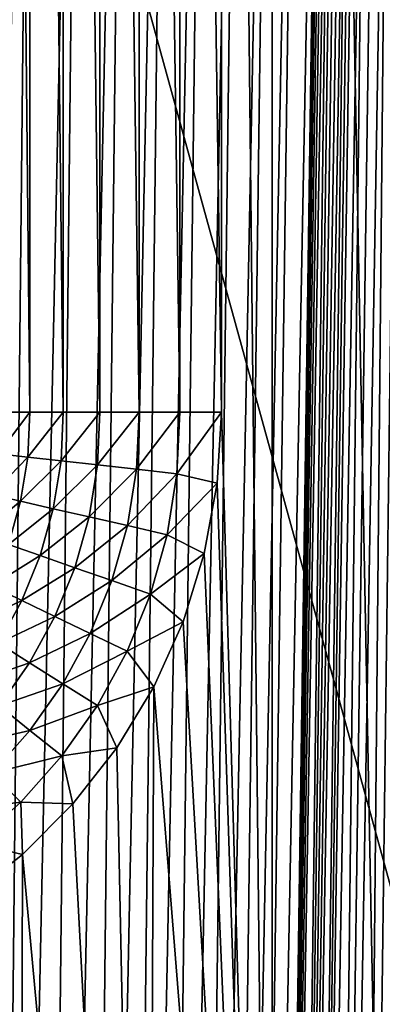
# Model space of a CAD drawing. Header units: millimetres. Extents: x -110 to 110, y 0 to 80.
# Tile 307 of 439: x 82.21 to 84.67, y 26.06 to 32.73. Entities that reach past the tile are written whole.
import ezdxf

# ---------------------------------------------------------------- set-up
doc = ezdxf.new("R2010")
doc.units = ezdxf.units.MM
doc.header["$LTSCALE"] = 59.460957
for name, color, linetype in [('138', 7, 'CONTINUOUS'), ('139', 7, 'CONTINUOUS'), ('54', 7, 'CONTINUOUS'), ('6', 7, 'CONTINUOUS'), ('64', 7, 'CONTINUOUS'), ('71', 7, 'CONTINUOUS'), ('74', 7, 'CONTINUOUS')]:
    doc.layers.add(name, color=color, linetype=linetype)

msp = doc.modelspace()

# ---------------------------------------------------------------- linework, layer by layer
at = {"layer": '138', "color": 7, "linetype": 'CONTINUOUS'}
for points in [[(82.0649, 29.7887, 49.3258), (82.2796, 30.0689, 49.5211), (82.0782, 30.0689, 49.323), (82.0649, 29.7887, 49.3258)], [(82.2654, 29.7662, 49.5235), (82.2796, 30.0689, 49.5211), (82.0649, 29.7887, 49.3258), (82.2654, 29.7662, 49.5235)], [(82.2654, 29.7662, 49.5235), (82.5068, 30.0689, 49.6889), (82.2796, 30.0689, 49.5211), (82.2654, 29.7662, 49.5235)], [(82.4915, 29.7407, 49.6909), (82.5068, 30.0689, 49.6889), (82.2654, 29.7662, 49.5235), (82.4915, 29.7407, 49.6909)], [(82.4915, 29.7407, 49.6909), (82.7554, 30.0689, 49.823), (82.5068, 30.0689, 49.6889), (82.4915, 29.7407, 49.6909)], [(82.7388, 29.7128, 49.8245), (82.7554, 30.0689, 49.823), (82.4915, 29.7407, 49.6909), (82.7388, 29.7128, 49.8245)], [(82.7388, 29.7128, 49.8245), (83.0205, 30.0689, 49.9207), (82.7554, 30.0689, 49.823), (82.7388, 29.7128, 49.8245)], [(83.0024, 29.6831, 49.9217), (83.0205, 30.0689, 49.9207), (82.7388, 29.7128, 49.8245), (83.0024, 29.6831, 49.9217)], [(83.0024, 29.6831, 49.9217), (83.2966, 30.0689, 49.9801), (83.0205, 30.0689, 49.9207), (83.0024, 29.6831, 49.9217)], [(83.2769, 29.6522, 49.9806), (83.2966, 30.0689, 49.9801), (83.0024, 29.6831, 49.9217), (83.2769, 29.6522, 49.9806)], [(83.2769, 29.6522, 49.9806), (83.5781, 30.0689, 50), (83.2966, 30.0689, 49.9801), (83.2769, 29.6522, 49.9806)], [(83.5491, 29.5883, 50), (83.5781, 30.0689, 50), (83.2769, 29.6522, 49.9806), (83.5491, 29.5883, 50)], [(82.02, 29.5116, 49.3282), (82.2654, 29.7662, 49.5235), (82.0649, 29.7887, 49.3258), (82.02, 29.5116, 49.3282)], [(82.217, 29.4667, 49.5256), (82.2654, 29.7662, 49.5235), (82.02, 29.5116, 49.3282), (82.217, 29.4667, 49.5256)], [(82.217, 29.4667, 49.5256), (82.4915, 29.7407, 49.6909), (82.2654, 29.7662, 49.5235), (82.217, 29.4667, 49.5256)], [(82.4391, 29.416, 49.6926), (82.4915, 29.7407, 49.6909), (82.217, 29.4667, 49.5256), (82.4391, 29.416, 49.6926)], [(82.4391, 29.416, 49.6926), (82.7388, 29.7128, 49.8245), (82.4915, 29.7407, 49.6909), (82.4391, 29.416, 49.6926)], [(82.6819, 29.3606, 49.8258), (82.7388, 29.7128, 49.8245), (82.4391, 29.416, 49.6926), (82.6819, 29.3606, 49.8258)], [(82.6819, 29.3606, 49.8258), (83.0024, 29.6831, 49.9217), (82.7388, 29.7128, 49.8245), (82.6819, 29.3606, 49.8258)], [(82.9407, 29.3015, 49.9226), (83.0024, 29.6831, 49.9217), (82.6819, 29.3606, 49.8258), (82.9407, 29.3015, 49.9226)], [(82.9407, 29.3015, 49.9226), (83.2769, 29.6522, 49.9806), (83.0024, 29.6831, 49.9217), (82.9407, 29.3015, 49.9226)], [(83.2101, 29.2401, 49.981), (83.2769, 29.6522, 49.9806), (82.9407, 29.3015, 49.9226), (83.2101, 29.2401, 49.981)], [(83.2101, 29.2401, 49.981), (83.5491, 29.5883, 50), (83.2769, 29.6522, 49.9806), (83.2101, 29.2401, 49.981)], [(83.4621, 29.1125, 50), (83.5491, 29.5883, 50), (83.2101, 29.2401, 49.981), (83.4621, 29.1125, 50)], [(81.944, 29.2412, 49.3302), (82.217, 29.4667, 49.5256), (82.02, 29.5116, 49.3282), (81.944, 29.2412, 49.3302)], [(82.1349, 29.1744, 49.5273), (82.217, 29.4667, 49.5256), (81.944, 29.2412, 49.3302), (82.1349, 29.1744, 49.5273)], [(82.1349, 29.1744, 49.5273), (82.4391, 29.416, 49.6926), (82.217, 29.4667, 49.5256), (82.1349, 29.1744, 49.5273)], [(82.3502, 29.0991, 49.694), (82.4391, 29.416, 49.6926), (82.1349, 29.1744, 49.5273), (82.3502, 29.0991, 49.694)], [(82.3502, 29.0991, 49.694), (82.6819, 29.3606, 49.8258), (82.4391, 29.416, 49.6926), (82.3502, 29.0991, 49.694)], [(82.5855, 29.0168, 49.8269), (82.6819, 29.3606, 49.8258), (82.3502, 29.0991, 49.694), (82.5855, 29.0168, 49.8269)], [(82.5855, 29.0168, 49.8269), (82.9407, 29.3015, 49.9226), (82.6819, 29.3606, 49.8258), (82.5855, 29.0168, 49.8269)], [(82.8361, 28.9291, 49.9233), (82.9407, 29.3015, 49.9226), (82.5855, 29.0168, 49.8269), (82.8361, 28.9291, 49.9233)], [(82.8361, 28.9291, 49.9233), (83.2101, 29.2401, 49.981), (82.9407, 29.3015, 49.9226), (82.8361, 28.9291, 49.9233)], [(83.097, 28.8378, 49.9814), (83.2101, 29.2401, 49.981), (82.8361, 28.9291, 49.9233), (83.097, 28.8378, 49.9814)], [(83.097, 28.8378, 49.9814), (83.4621, 29.1125, 50), (83.2101, 29.2401, 49.981), (83.097, 28.8378, 49.9814)], [(82.0202, 28.8931, 49.5287), (82.3502, 29.0991, 49.694), (82.1349, 29.1744, 49.5273), (82.0202, 28.8931, 49.5287)], [(82.2258, 28.7941, 49.6951), (82.3502, 29.0991, 49.694), (82.0202, 28.8931, 49.5287), (82.2258, 28.7941, 49.6951)], [(82.2258, 28.7941, 49.6951), (82.5855, 29.0168, 49.8269), (82.3502, 29.0991, 49.694), (82.2258, 28.7941, 49.6951)], [(83.3184, 28.6511, 50), (83.4621, 29.1125, 50), (83.097, 28.8378, 49.9814), (83.3184, 28.6511, 50)], [(82.4505, 28.6859, 49.8277), (82.5855, 29.0168, 49.8269), (82.2258, 28.7941, 49.6951), (82.4505, 28.6859, 49.8277)], [(82.4505, 28.6859, 49.8277), (82.8361, 28.9291, 49.9233), (82.5855, 29.0168, 49.8269), (82.4505, 28.6859, 49.8277)], [(81.8742, 28.6265, 49.5297), (82.2258, 28.7941, 49.6951), (82.0202, 28.8931, 49.5287), (81.8742, 28.6265, 49.5297)], [(82.6898, 28.5707, 49.9239), (82.8361, 28.9291, 49.9233), (82.4505, 28.6859, 49.8277), (82.6898, 28.5707, 49.9239)], [(82.6898, 28.5707, 49.9239), (83.097, 28.8378, 49.9814), (82.8361, 28.9291, 49.9233), (82.6898, 28.5707, 49.9239)], [(82.9389, 28.4507, 49.9817), (83.097, 28.8378, 49.9814), (82.6898, 28.5707, 49.9239), (82.9389, 28.4507, 49.9817)], [(82.9389, 28.4507, 49.9817), (83.3184, 28.6511, 50), (83.097, 28.8378, 49.9814), (82.9389, 28.4507, 49.9817)], [(82.0675, 28.505, 49.6959), (82.2258, 28.7941, 49.6951), (81.8742, 28.6265, 49.5297), (82.0675, 28.505, 49.6959)], [(82.0675, 28.505, 49.6959), (82.4505, 28.6859, 49.8277), (82.2258, 28.7941, 49.6951), (82.0675, 28.505, 49.6959)], [(82.2788, 28.3723, 49.8284), (82.4505, 28.6859, 49.8277), (82.0675, 28.505, 49.6959), (82.2788, 28.3723, 49.8284)], [(82.2788, 28.3723, 49.8284), (82.6898, 28.5707, 49.9239), (82.4505, 28.6859, 49.8277), (82.2788, 28.3723, 49.8284)], [(83.1203, 28.2106, 50), (83.3184, 28.6511, 50), (82.9389, 28.4507, 49.9817), (83.1203, 28.2106, 50)], [(82.5038, 28.231, 49.9243), (82.6898, 28.5707, 49.9239), (82.2788, 28.3723, 49.8284), (82.5038, 28.231, 49.9243)], [(82.5038, 28.231, 49.9243), (82.9389, 28.4507, 49.9817), (82.6898, 28.5707, 49.9239), (82.5038, 28.231, 49.9243)], [(81.8774, 28.2357, 49.6964), (82.2788, 28.3723, 49.8284), (82.0675, 28.505, 49.6959), (81.8774, 28.2357, 49.6964)], [(82.7379, 28.0838, 49.9819), (82.9389, 28.4507, 49.9817), (82.5038, 28.231, 49.9243), (82.7379, 28.0838, 49.9819)], [(82.7379, 28.0838, 49.9819), (83.1203, 28.2106, 50), (82.9389, 28.4507, 49.9817), (82.7379, 28.0838, 49.9819)], [(82.0726, 28.0801, 49.8287), (82.2788, 28.3723, 49.8284), (81.8774, 28.2357, 49.6964), (82.0726, 28.0801, 49.8287)], [(82.0726, 28.0801, 49.8287), (82.5038, 28.231, 49.9243), (82.2788, 28.3723, 49.8284), (82.0726, 28.0801, 49.8287)], [(82.2803, 27.9145, 49.9246), (82.5038, 28.231, 49.9243), (82.0726, 28.0801, 49.8287), (82.2803, 27.9145, 49.9246)], [(82.2803, 27.9145, 49.9246), (82.7379, 28.0838, 49.9819), (82.5038, 28.231, 49.9243), (82.2803, 27.9145, 49.9246)], [(82.8703, 27.7971, 50), (83.1203, 28.2106, 50), (82.7379, 28.0838, 49.9819), (82.8703, 27.7971, 50)], [(81.8344, 27.8132, 49.8289), (82.2803, 27.9145, 49.9246), (82.0726, 28.0801, 49.8287), (81.8344, 27.8132, 49.8289)], [(82.4965, 27.742, 49.982), (82.7379, 28.0838, 49.9819), (82.2803, 27.9145, 49.9246), (82.4965, 27.742, 49.982)], [(82.4965, 27.742, 49.982), (82.8703, 27.7971, 50), (82.7379, 28.0838, 49.9819), (82.4965, 27.742, 49.982)], [(82.0223, 27.6253, 49.9247), (82.2803, 27.9145, 49.9246), (81.8344, 27.8132, 49.8289), (82.0223, 27.6253, 49.9247)], [(82.0223, 27.6253, 49.9247), (82.4965, 27.742, 49.982), (82.2803, 27.9145, 49.9246), (82.0223, 27.6253, 49.9247)], [(82.2179, 27.4298, 49.9821), (82.4965, 27.742, 49.982), (82.0223, 27.6253, 49.9247), (82.2179, 27.4298, 49.9821)], [(82.2179, 27.4298, 49.9821), (82.5724, 27.4168, 50), (82.4965, 27.742, 49.982), (82.2179, 27.4298, 49.9821)], [(82.5724, 27.4168, 50), (82.8703, 27.7971, 50), (82.4965, 27.742, 49.982), (82.5724, 27.4168, 50)], [(81.7332, 27.3673, 49.9246), (82.2179, 27.4298, 49.9821), (82.0223, 27.6253, 49.9247), (81.7332, 27.3673, 49.9246)], [(81.9056, 27.1511, 49.982), (82.2179, 27.4298, 49.9821), (81.7332, 27.3673, 49.9246), (81.9056, 27.1511, 49.982)], [(81.9056, 27.1511, 49.982), (82.2308, 27.0752, 50), (82.2179, 27.4298, 49.9821), (81.9056, 27.1511, 49.982)], [(82.2308, 27.0752, 50), (82.5724, 27.4168, 50), (82.2179, 27.4298, 49.9821), (82.2308, 27.0752, 50)], [(81.8505, 26.7773, 50), (82.2308, 27.0752, 50), (81.9056, 27.1511, 49.982), (81.8505, 26.7773, 50)]]:
    msp.add_3dface(points, dxfattribs=at)
at = {"layer": '139', "color": 7, "linetype": 'CONTINUOUS'}
for points in [[(82.0782, 30.0689, 49.323), (82.2796, 30.0689, 49.5211), (82.0782, 49.9311, 49.323), (82.0782, 30.0689, 49.323)], [(82.0782, 49.9311, 49.323), (82.2796, 30.0689, 49.5211), (82.2796, 49.9311, 49.5211), (82.0782, 49.9311, 49.323)], [(82.2796, 49.9311, 49.5211), (82.5068, 30.0689, 49.6889), (82.5068, 49.9311, 49.6889), (82.2796, 49.9311, 49.5211)], [(82.2796, 30.0689, 49.5211), (82.5068, 30.0689, 49.6889), (82.2796, 49.9311, 49.5211), (82.2796, 30.0689, 49.5211)], [(82.5068, 49.9311, 49.6889), (82.7554, 30.0689, 49.823), (82.7554, 49.9311, 49.823), (82.5068, 49.9311, 49.6889)], [(82.5068, 30.0689, 49.6889), (82.7554, 30.0689, 49.823), (82.5068, 49.9311, 49.6889), (82.5068, 30.0689, 49.6889)], [(82.7554, 49.9311, 49.823), (83.0205, 30.0689, 49.9207), (83.0205, 49.9311, 49.9207), (82.7554, 49.9311, 49.823)], [(82.7554, 30.0689, 49.823), (83.0205, 30.0689, 49.9207), (82.7554, 49.9311, 49.823), (82.7554, 30.0689, 49.823)], [(83.0205, 30.0689, 49.9207), (83.2966, 30.0689, 49.9801), (83.0205, 49.9311, 49.9207), (83.0205, 30.0689, 49.9207)], [(83.0205, 49.9311, 49.9207), (83.2966, 30.0689, 49.9801), (83.2966, 49.9311, 49.9801), (83.0205, 49.9311, 49.9207)], [(83.5781, 30.0689, 50), (83.5781, 49.9311, 50), (83.2966, 49.9311, 49.9801), (83.5781, 30.0689, 50)], [(83.2966, 30.0689, 49.9801), (83.5781, 30.0689, 50), (83.2966, 49.9311, 49.9801), (83.2966, 30.0689, 49.9801)]]:
    msp.add_3dface(points, dxfattribs=at)
at = {"layer": '54', "color": 7, "linetype": 'CONTINUOUS'}
for points in [[(82.3092, 40, -39.1623), (81.9612, 40, -38.7188), (81.6566, 9.2948, -39.1941), (82.3092, 40, -39.1623)], [(81.9917, 9.2948, -39.6352), (82.3092, 40, -39.1623), (81.6566, 9.2948, -39.1941), (81.9917, 9.2948, -39.6352)], [(82.6364, 40, -39.6214), (82.3092, 40, -39.1623), (81.9917, 9.2948, -39.6352), (82.6364, 40, -39.6214)], [(82.3057, 9.2948, -40.0916), (82.6364, 40, -39.6214), (81.9917, 9.2948, -39.6352), (82.3057, 9.2948, -40.0916)], [(82.9422, 40, -40.0951), (82.6364, 40, -39.6214), (82.3057, 9.2948, -40.0916), (82.9422, 40, -40.0951)], [(82.5977, 9.2948, -40.5624), (82.9422, 40, -40.0951), (82.3057, 9.2948, -40.0916), (82.5977, 9.2948, -40.5624)], [(82.8671, 9.2948, -41.0464), (83.2258, 40, -40.5823), (82.5977, 9.2948, -40.5624), (82.8671, 9.2948, -41.0464)], [(83.2258, 40, -40.5823), (82.9422, 40, -40.0951), (82.5977, 9.2948, -40.5624), (83.2258, 40, -40.5823)], [(83.4867, 40, -41.0821), (83.2258, 40, -40.5823), (82.8671, 9.2948, -41.0464), (83.4867, 40, -41.0821)], [(83.1133, 9.2948, -41.5426), (83.4867, 40, -41.0821), (82.8671, 9.2948, -41.0464), (83.1133, 9.2948, -41.5426)], [(83.7244, 40, -41.5933), (83.4867, 40, -41.0821), (83.1133, 9.2948, -41.5426), (83.7244, 40, -41.5933)], [(83.3358, 9.2948, -42.0499), (83.7244, 40, -41.5933), (83.1133, 9.2948, -41.5426), (83.3358, 9.2948, -42.0499)], [(83.9383, 40, -42.1149), (83.7244, 40, -41.5933), (83.3358, 9.2948, -42.0499), (83.9383, 40, -42.1149)], [(83.5341, 9.2948, -42.5672), (83.9383, 40, -42.1149), (83.3358, 9.2948, -42.0499), (83.5341, 9.2948, -42.5672)], [(84.1279, 40, -42.6459), (83.9383, 40, -42.1149), (83.5341, 9.2948, -42.5672), (84.1279, 40, -42.6459)], [(83.7077, 9.2948, -43.0932), (84.1279, 40, -42.6459), (83.5341, 9.2948, -42.5672), (83.7077, 9.2948, -43.0932)], [(84.2929, 40, -43.185), (84.1279, 40, -42.6459), (83.7077, 9.2948, -43.0932), (84.2929, 40, -43.185)], [(83.8562, 9.2948, -43.6269), (84.2929, 40, -43.185), (83.7077, 9.2948, -43.0932), (83.8562, 9.2948, -43.6269)], [(84.2929, 40, -43.185), (83.8562, 9.2948, -43.6269), (84.2826, 38.9896, -43.2137), (84.2929, 40, -43.185)], [(83.8562, 9.2948, -43.6269), (84.2724, 37.9825, -43.2423), (84.2826, 38.9896, -43.2137), (83.8562, 9.2948, -43.6269)], [(84.2738, 37.8391, -43.257), (84.2724, 37.9825, -43.2423), (83.8562, 9.2948, -43.6269), (84.2738, 37.8391, -43.257)], [(84.2811, 37.6984, -43.2929), (84.2738, 37.8391, -43.257), (83.8562, 9.2948, -43.6269), (84.2811, 37.6984, -43.2929)], [(84.2939, 37.5635, -43.3495), (84.2811, 37.6984, -43.2929), (83.8562, 9.2948, -43.6269), (84.2939, 37.5635, -43.3495)], [(84.3119, 37.4368, -43.4264), (84.2939, 37.5635, -43.3495), (83.8562, 9.2948, -43.6269), (84.3119, 37.4368, -43.4264)], [(84.3344, 37.3216, -43.5226), (84.3119, 37.4368, -43.4264), (83.8562, 9.2948, -43.6269), (84.3344, 37.3216, -43.5226)], [(83.9794, 9.2948, -44.167), (84.3344, 37.3216, -43.5226), (83.8562, 9.2948, -43.6269), (83.9794, 9.2948, -44.167)], [(84.3609, 37.22, -43.6371), (84.3344, 37.3216, -43.5226), (83.9794, 9.2948, -44.167), (84.3609, 37.22, -43.6371)], [(84.3901, 37.135, -43.7679), (84.3609, 37.22, -43.6371), (83.9794, 9.2948, -44.167), (84.3901, 37.135, -43.7679)], [(84.4215, 37.0688, -43.9136), (84.3901, 37.135, -43.7679), (83.9794, 9.2948, -44.167), (84.4215, 37.0688, -43.9136)], [(84.4537, 37.0239, -44.0706), (84.4215, 37.0688, -43.9136), (83.9794, 9.2948, -44.167), (84.4537, 37.0239, -44.0706)]]:
    msp.add_3dface(points, dxfattribs=at)
at = {"layer": '6', "color": 7, "linetype": 'CONTINUOUS'}
for points in [[(110, 0, -55), (-110, 0, -55), (110, 80, -55), (110, 0, -55)], [(110, 80, -55), (-110, 0, -55), (-110, 80, -55), (110, 80, -55)]]:
    msp.add_3dface(points, dxfattribs=at)
at = {"layer": '64', "color": 7, "linetype": 'CONTINUOUS'}
for points in [[(84.4537, 37.0239, -44.0706), (83.9794, 9.2948, -44.167), (84.0894, 9.2948, -44.5793), (84.4537, 37.0239, -44.0706)], [(84.4791, 37.0059, -44.1858), (84.4537, 37.0239, -44.0706), (84.0894, 9.2948, -44.5793), (84.4791, 37.0059, -44.1858)], [(84.5085, 37, -44.2976), (84.4791, 37.0059, -44.1858), (84.0894, 9.2948, -44.5793), (84.5085, 37, -44.2976)], [(84.5663, 37, -44.479), (84.5085, 37, -44.2976), (84.0894, 9.2948, -44.5793), (84.5663, 37, -44.479)], [(84.2484, 9.2948, -44.9753), (84.5663, 37, -44.479), (84.0894, 9.2948, -44.5793), (84.2484, 9.2948, -44.9753)], [(84.6352, 37, -44.6565), (84.5663, 37, -44.479), (84.2484, 9.2948, -44.9753), (84.6352, 37, -44.6565)], [(84.7151, 37, -44.8293), (84.6352, 37, -44.6565), (84.2484, 9.2948, -44.9753), (84.7151, 37, -44.8293)], [(84.4538, 9.2948, -45.3493), (84.7151, 37, -44.8293), (84.2484, 9.2948, -44.9753), (84.4538, 9.2948, -45.3493)], [(84.8056, 37, -44.9968), (84.7151, 37, -44.8293), (84.4538, 9.2948, -45.3493), (84.8056, 37, -44.9968)], [(84.9064, 37, -45.1584), (84.8056, 37, -44.9968), (84.4538, 9.2948, -45.3493), (84.9064, 37, -45.1584)], [(84.7029, 9.2948, -45.6959), (84.9064, 37, -45.1584), (84.4538, 9.2948, -45.3493), (84.7029, 9.2948, -45.6959)]]:
    msp.add_3dface(points, dxfattribs=at)
at = {"layer": '71', "color": 7, "linetype": 'CONTINUOUS'}
for points in [[(81.0076, 27.3409, 37.996), (81.0987, 40, 37.775), (88, 14.9825, 38.2117), (81.0076, 27.3409, 37.996)], [(88, 14.9825, 38.2117), (81.0987, 40, 37.775), (88, 40, 37.775), (88, 14.9825, 38.2117)], [(80.9177, 14.9825, 38.2117), (81.0076, 27.3409, 37.996), (88, 14.9825, 38.2117), (80.9177, 14.9825, 38.2117)]]:
    msp.add_3dface(points, dxfattribs=at)
at = {"layer": '74', "color": 7, "linetype": 'CONTINUOUS'}
for points in [[(83.9224, 61.837, 50), (83.5781, 49.9311, 50), (83.9224, 18.163, 50), (83.9224, 61.837, 50)], [(84.7482, 18.4551, 50), (83.9224, 61.837, 50), (83.9224, 18.163, 50), (84.7482, 18.4551, 50)], [(84.7482, 61.5449, 50), (83.9224, 61.837, 50), (84.7482, 18.4551, 50), (84.7482, 61.5449, 50)], [(83.5781, 49.9311, 50), (83.5781, 30.0689, 50), (83.9224, 18.163, 50), (83.5781, 49.9311, 50)], [(83.5781, 30.0689, 50), (83.5491, 29.5883, 50), (83.9224, 18.163, 50), (83.5781, 30.0689, 50)], [(83.5491, 29.5883, 50), (83.4621, 29.1125, 50), (83.9224, 18.163, 50), (83.5491, 29.5883, 50)], [(83.4621, 29.1125, 50), (83.3184, 28.6511, 50), (83.9224, 18.163, 50), (83.4621, 29.1125, 50)], [(83.3184, 28.6511, 50), (83.1203, 28.2106, 50), (83.9224, 18.163, 50), (83.3184, 28.6511, 50)], [(83.1203, 28.2106, 50), (82.8703, 27.7971, 50), (83.0721, 17.9523, 50), (83.1203, 28.2106, 50)], [(83.9224, 18.163, 50), (83.1203, 28.2106, 50), (83.0721, 17.9523, 50), (83.9224, 18.163, 50)], [(82.8703, 27.7971, 50), (82.5724, 27.4168, 50), (83.0721, 17.9523, 50), (82.8703, 27.7971, 50)], [(82.5724, 27.4168, 50), (82.2308, 27.0752, 50), (83.0721, 17.9523, 50), (82.5724, 27.4168, 50)], [(82.2308, 27.0752, 50), (81.8505, 26.7773, 50), (82.2054, 17.8252, 50), (82.2308, 27.0752, 50)], [(83.0721, 17.9523, 50), (82.2308, 27.0752, 50), (82.2054, 17.8252, 50), (83.0721, 17.9523, 50)]]:
    msp.add_3dface(points, dxfattribs=at)

doc.saveas('drawing.dxf')
